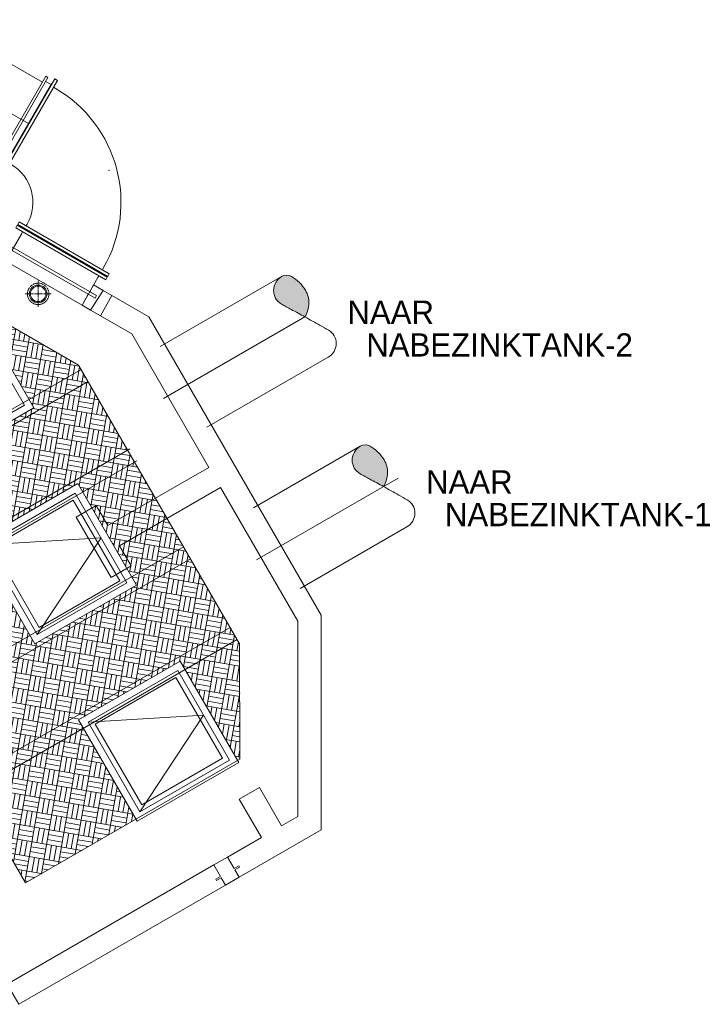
# Model space of a CAD drawing. Extents: x -89225 to 110569, y 13360 to 87647.
# Tile 418 of 478: x 66413 to 73791, y 74283 to 84858. Entities that reach past the tile are written whole.
import ezdxf

# ---------------------------------------------------------------- set-up
doc = ezdxf.new("R2010")
doc.units = 0
doc.linetypes.add('CENTER', pattern=[50.800000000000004, 31.75, -6.35, 6.35, -6.35])
doc.linetypes.add('HIDDEN2', pattern=[4.762499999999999, 3.175, -1.5875])
doc.layers.add('HIDDEN', color=7, linetype='Continuous', lineweight=9)
doc.styles.add('Iv-P 025', font='iv-font.shx', dxfattribs={"height": 2.5})
pattern_1 = [(260.1001031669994, (91796.80533569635, -137573.9782325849), (157.6175417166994, -27.50837223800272), []), (350.1001031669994, (91796.80533569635, -137573.9782325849), (27.50837223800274, 157.6175417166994), []), (260.1001031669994, (91849.34451633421, -137583.147690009), (130.1091694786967, -185.1259139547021), [160, -160]), (260.1001031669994, (91901.8836967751, -137592.3171473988), (130.1091694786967, -185.1259139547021), [160, -160]), (350.1001031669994, (91760.12750603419, -137784.1349549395), (185.1259139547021, 130.1091694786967), [160, -160]), (350.1001031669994, (91750.95804864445, -137836.6741353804), (185.1259139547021, 130.1091694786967), [160, -160])]

# ---------------------------------------------------------------- blocks, each defined once
blk = doc.blocks.new('_FMNW900(400)')
at = {"color": 0}
for p, q in [((133.75, 557.5), (133.7500000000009, -557.5)), ((166.2500000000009, 557.5), (133.75, 557.5)), ((166.2500000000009, 557.5), (166.2500000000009, -557.5)), ((362.4999999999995, -557.5), (362.4999999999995, 557.5)), ((362.4999999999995, 557.5), (394.9999999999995, 557.5)), ((395.0000000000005, -557.5), (394.9999999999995, 557.5)), ((0, 472.5000000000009), (0, -472.5)), ((0, 472.5000000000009), (342.5000000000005, 472.5)), ((342.5000000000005, 472.5), (362.5000000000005, 472.5)), ((400.0000000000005, -502), (400.0000000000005, 502)), ((0, -472.5), (342.5000000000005, -472.5)), ((342.5000000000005, -472.5), (362.5000000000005, -472.5)), ((166.2500000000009, -557.5), (133.7500000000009, -557.5)), ((362.4999999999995, -557.5), (395.0000000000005, -557.5))]:
    blk.add_line(p, q, dxfattribs=at)
for p in [(0, 0), (400.0000000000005, 0)]:
    blk.add_point(p, dxfattribs=at)
blk = doc.blocks.new('FNZ900')
for p, q in [((-557.5, 37.50000000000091), (557.5, 37.50000000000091)), ((-557.5, 37.50000000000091), (-557.5, 5)), ((-557.5, 5), (557.5, 5.000000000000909)), ((-502, 0), (502, 0)), ((-472.5000000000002, 57.5), (-472.5000000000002, 37.5)), ((472.4999999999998, 57.5), (472.4999999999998, 37.5)), ((557.5, 37.50000000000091), (557.5, 5.000000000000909))]:
    blk.add_line(p, q)
blk.add_point((0, 0))
blk = doc.blocks.new('_QNW900s')
for radius in [1415, 470]:
    blk.add_arc((942.5, -942.5), radius, 90, 180)
blk.add_point((0, 0))
at = {"rotation": 90}
blk.add_blockref('FNZ900', (1000, 0), dxfattribs=at)
blk.add_blockref('FNZ900', (0, -1000))
blk = doc.blocks.new('GVK-W900900')
at = {"color": 0}
for p, q in [((67.99999999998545, 534.5000000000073), (67.99999999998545, -534.5000000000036)), ((67.99999999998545, 534.5000000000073), (92.99999999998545, 534.5000000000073)), ((92.99999999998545, 534.5000000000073), (92.99999999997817, -534.5000000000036)), ((0, 485.5000000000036), (0, -485.5000000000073)), ((0, 485.5000000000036), (67.99999999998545, 485.5000000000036)), ((92.99999999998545, 462.0000000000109), (500, 462.0000000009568)), ((500, 462.0000000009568), (500, -461.9999999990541)), ((0, -485.5000000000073), (67.99999999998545, -485.5000000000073)), ((92.99999999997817, -461.9999999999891), (500, -461.9999999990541)), ((92.99999999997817, -534.5000000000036), (67.99999999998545, -534.5000000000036))]:
    blk.add_line(p, q, dxfattribs=at)
blk.add_point((0, 0), dxfattribs=at)
blk = doc.blocks.new('_ZUSTRPBA')
at = {"color": 8, "linetype": 'CENTER'}
for p, q in [((0, 140), (0, -140)), ((-140, 0), (140, 0))]:
    blk.add_line(p, q, dxfattribs=at)
at = {"color": 8, "linetype": 'HIDDEN2'}
blk.add_circle((0, 0), 115, dxfattribs=at)
at = {"color": 0}
for radius in [95, 83]:
    blk.add_circle((0, 0), radius, dxfattribs=at)
at = {"color": 0, "linetype": 'CENTER'}
blk.add_point((0, 0), dxfattribs=at)
blk = doc.blocks.new('A$Cb5128625')
h = blk.add_hatch(color=256)
h.dxf.hatch_style = 1
edge = h.paths.add_edge_path()
edge.add_arc((33755.82873771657, 12492.15573357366), 14624.11590489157, 60.99180341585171, 61.64847084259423)
edge.add_arc((44220.82886219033, 31885.96526589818), 7413.036265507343, 240.72614466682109, 241.6484708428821, ccw=False)
edge.add_arc((40677.30771993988, 25564.72788557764), 166.3415635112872, 179.6890589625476, 240.7261446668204, ccw=False)
edge.add_arc((40684.17508545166, 25564.69061639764), 173.2090301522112, 119.99999073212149, 179.6890589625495, ccw=False)
edge.add_arc((40650.56062926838, 25622.91258412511), 105.9800989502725, 60.31092250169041, 119.99999073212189, ccw=False)
edge.add_arc((40494.53361005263, 25349.24689219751), 420.9996882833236, 31.39308539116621, 60.3109225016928, ccw=False)
edge.add_arc((40635.85596563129, 25435.48701842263), 255.4419413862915, -1.2649147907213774, 31.39308539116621, ccw=False)
edge.add_arc((40595.89083941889, 25436.36946900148), 295.4168088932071, 328.4241534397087, 358.7350852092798, ccw=False)
h = blk.add_hatch()
h.set_pattern_fill('UP3W8M-S', color=256, scale=20, angle=260.1001031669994)
h.set_pattern_definition(pattern_1)
h.paths.add_polyline_path([(38419.56998932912, 24764.33416929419), (37346.54966637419, 25384.85601887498), (37324.03302928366, 25371.85597833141), (37939.7920487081, 24305.33450640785), (36848.60117432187, 23675.33254160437), (36232.84215489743, 24741.85401352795), (35046.38858512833, 24056.851877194), (36447.14905913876, 21630.67365580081), (37633.60273970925, 22315.67560022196), (37318.60208008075, 22861.27047835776), (38409.79295446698, 23491.27244316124), (38724.79371600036, 22945.67738852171), (39283.3795729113, 23268.17830396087)])
h = blk.add_hatch(color=256)
h.dxf.hatch_style = 1
edge = h.paths.add_edge_path()
edge.add_arc((34599.70659329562, 10669.96779534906), 14624.11590862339, 60.99180341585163, 61.64847084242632)
edge.add_arc((45064.7067186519, 30063.77732928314), 7413.036263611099, 240.72614466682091, 241.6484708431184, ccw=False)
edge.add_arc((41521.18557732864, 23742.5399506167), 166.3415635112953, 179.6890589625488, 240.7261446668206, ccw=False)
edge.add_arc((41528.05294284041, 23742.50268143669), 173.2090301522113, 119.99999073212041, 179.6890589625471, ccw=False)
edge.add_arc((41494.43848665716, 23800.72464916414), 105.9800989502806, 60.31092250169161, 119.9999907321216, ccw=False)
edge.add_arc((41338.41146744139, 23527.05895723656), 420.9996882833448, 31.39308539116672, 60.3109225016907, ccw=False)
edge.add_arc((41479.73382302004, 23613.29908346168), 255.4419413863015, -1.2649147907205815, 31.39308539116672, ccw=False)
edge.add_arc((41439.76869680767, 23614.18153404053), 295.416808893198, 328.42415343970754, 358.73508520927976, ccw=False)
h = blk.add_hatch()
h.set_pattern_fill('UP3W8M-S', color=256, scale=20, angle=260.1001031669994)
h.set_pattern_definition(pattern_1)
h.paths.add_polyline_path([(39283.3795729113, 23268.17830396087), (38724.79371600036, 22945.67738852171), (39039.79491927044, 22400.08156877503), (37948.60404488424, 21770.07960397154), (37633.60273970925, 22315.67560022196), (36447.14905913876, 21630.67365580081), (37847.8973222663, 19204.51658418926), (39034.35089203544, 19889.51872052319), (38418.60377498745, 20956.01957701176), (39509.79464937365, 21586.02154181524), (40125.54176642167, 20519.52068532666), (40148.07028633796, 20532.52758645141), (40147.18831824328, 21772.02389051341)])
for p, q in [((39295.05770901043, 24962.68816645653), (40597.57059463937, 25714.69405068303)), ((39328.54992526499, 24404.67468403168), (40847.57052459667, 25281.68130835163)), ((39795.05525266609, 24096.66134450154), (41097.57045455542, 24848.66856602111)), ((35609.64649782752, 23081.26432529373), (38445.87674672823, 24718.76943222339)), ((35684.6467317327, 22951.36064977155), (38520.87698063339, 24588.86575670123)), ((36131.29866978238, 22227.73986079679), (38967.52891868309, 23865.24496772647)), ((40295.05279632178, 23230.63452254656), (41441.44845202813, 23892.50611572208)), ((36206.29890368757, 22097.83618527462), (39042.52915258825, 23735.34129220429)), ((40328.54396354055, 22672.62043446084), (41847.57024443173, 23549.63033902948)), ((40795.05033997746, 22364.60770059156), (41941.44831194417, 23026.48063106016)), ((36709.64936838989, 21176.0113876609), (39545.87961729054, 22813.51649459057)), ((36784.64960229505, 21046.10771213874), (39620.87985119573, 22683.61281906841)), ((37209.65183023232, 20309.98532105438), (40045.88207913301, 21947.49042798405)), ((37284.65206413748, 20180.08164553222), (40120.88231303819, 21817.58675246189)), ((39869.81456937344, 19395.68393971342), (40017.0389017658, 19480.6839158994)), ((39994.81629352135, 19179.1745215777), (40142.04062591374, 19264.17449776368))]:
    blk.add_line(p, q)
blk.add_lwpolyline([(37880.36664869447, 27357.61159439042), (36892.12861179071, 27928.17009906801, 0.06554346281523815), (36747.78176527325, 27987.96039327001), (34932.69387663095, 28474.31026268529)], format="xyb")
at = {"flags": 128}
for points in [[(41097.57045455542, 24848.66856602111, 0.2632780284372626), (41184.01948806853, 24995.42984763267, 0.2736881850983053), (41102.63169932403, 25138.62439679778, 0.002128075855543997), (41010.10491785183, 25191.03909763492, 0.001216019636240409), (40847.57052459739, 25281.68130835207, 0.002865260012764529), (40700.52710809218, 25362.11807012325, -0.004024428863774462), (40595.96927926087, 25419.62938862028, -0.2728051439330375), (40510.96860594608, 25565.63060764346, -0.2664956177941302), (40597.57059463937, 25714.69405068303, -0.2664956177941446), (40703.05183773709, 25714.98024623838, -0.1268517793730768), (40853.90469815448, 25568.54841652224, -0.1434698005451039), (40891.23565952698, 25429.84810319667, -0.1330329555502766), (40847.57052459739, 25281.68130835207)], [(41941.44831194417, 23026.48063106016, 0.2632780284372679), (42027.89734545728, 23173.24191267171, 0.2736881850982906), (41946.50955671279, 23316.43646183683, 0.002128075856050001), (41853.98277524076, 23368.85116267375, 0.00121601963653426), (41691.44838198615, 23459.49337339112, 0.002865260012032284), (41544.40496548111, 23539.93013516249, -0.004024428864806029), (41439.84713664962, 23597.44145365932, -0.2728051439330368), (41354.84646333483, 23743.4426726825, -0.2664956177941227), (41441.44845202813, 23892.50611572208, -0.2664956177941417), (41546.92969512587, 23892.79231127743, -0.1268517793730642), (41697.78255554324, 23746.36048156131, -0.1434698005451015), (41735.11351691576, 23607.66016823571, -0.133032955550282), (41691.44838198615, 23459.49337339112)]]:
    blk.add_lwpolyline(points, format="xyb", dxfattribs=at)
for points in [[(38580.38218080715, 25625.07232985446), (38538.71545800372, 25552.90335046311), (38612.32764244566, 25510.40339397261), (38596.07765908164, 25482.25755874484), (38522.4654746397, 25524.75751523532), (38455.59048877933, 25408.92648385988), (38546.99264908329, 25356.15546601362), (38683.80289116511, 25565.31343789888), (38580.38218080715, 25625.07232985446)], [(38988.56831543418, 25100.31921093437), (39816.56194332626, 23666.18265953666), (38734.02794026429, 23041.18929293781), (38609.0267759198, 23257.69882062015), (38392.52070807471, 23132.69787608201), (38580.01896986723, 22807.93561405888), (38767.51847923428, 22483.17869112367), (38984.02574588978, 22608.17975047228), (38859.0271648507, 22824.68480371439), (39941.56134131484, 23449.67827042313), (40771.11565923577, 22012.82850610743), (40772.60290674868, 19916.90713329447), (40596.52155991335, 19815.24689010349), (40359.02475295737, 20226.60643003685), (40142.52081523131, 20101.60787000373), (40380.01744551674, 19690.24863607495), (40017.03902190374, 19480.68370781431), (40088.03929820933, 19357.70757596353), (40137.83576357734, 19386.45756790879), (40145.835761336, 19372.60116015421), (40096.03929596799, 19343.85116820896), (40142.04087356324, 19264.17406882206), (41022.70535292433, 19772.62233200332), (41021.06812519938, 22079.9051151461), (39171.62945247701, 25283.24904107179), (38777.3626164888, 25511.2524524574), (38652.36271290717, 25294.74597297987), (38988.56831543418, 25100.31921093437)], [(38988.56831543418, 25100.31921093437), (39816.56194332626, 23666.18265953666), (38734.02794026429, 23041.18929293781), (38609.0267759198, 23257.69882062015), (38392.52070807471, 23132.69787608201), (38580.01896986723, 22807.93561405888), (38767.51847923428, 22483.17869112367), (38984.02574588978, 22608.17975047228), (38859.0271648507, 22824.68480371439), (39941.56134131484, 23449.67827042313), (40771.11565923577, 22012.82850610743), (40772.60290674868, 19916.90713329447), (40596.52155991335, 19815.24689010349), (40359.02475295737, 20226.60643003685), (40142.52081523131, 20101.60787000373), (40380.01744551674, 19690.24863607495), (40017.03902190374, 19480.68370781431), (40088.03929820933, 19357.70757596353), (40137.83576357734, 19386.45756790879), (40145.835761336, 19372.60116015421), (40096.03929596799, 19343.85116820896), (40142.04087356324, 19264.17406882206), (41022.70535292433, 19772.62233200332), (41021.06812519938, 22079.9051151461), (39171.62945247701, 25283.24904107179), (38777.3626164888, 25511.2524524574), (38652.36271290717, 25294.74597297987), (38988.56831543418, 25100.31921093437)], [(38777.3626164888, 25511.2524524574), (38683.80289116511, 25565.31343789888), (38546.99264908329, 25356.15546601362), (38652.61130921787, 25295.17655500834), (38777.3626164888, 25511.2524524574)], [(39994.81629352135, 19179.1745215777), (39948.8149635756, 19258.85119202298), (39899.01849820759, 19230.10120007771), (39891.01850044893, 19243.9576078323), (39940.81496581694, 19272.70759977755), (39869.81456937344, 19395.68393971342), (37652.34108300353, 18115.42968254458), (37777.3404535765, 17898.92334091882), (39994.81629352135, 19179.1745215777)]]:
    blk.add_lwpolyline(points, close=True)
blk.add_lwpolyline([(40148.05840351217, 20532.52072587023), (37847.8973222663, 19204.51658418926), (35046.38858512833, 24056.851877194), (37346.54966637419, 25384.85601887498), (38419.56998932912, 24764.33416929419), (40147.18831824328, 21772.02389051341), (40148.07030588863, 20532.50011043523)])
for points in [[(36848.60117432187, 23675.33254160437), (37939.7920487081, 24305.33450640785), (37309.79008390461, 25396.52538079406), (36218.5992095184, 24766.52341599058), (36848.60117432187, 23675.33254160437)], [(37948.60404488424, 21770.07960397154), (39039.79491927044, 22400.08156877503), (38409.79295446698, 23491.27244316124), (37318.60208008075, 22861.27047835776), (37948.60404488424, 21770.07960397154)], [(37996.18702761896, 21947.66299214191), (38862.21153110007, 22447.66455150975), (38362.20997173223, 23313.68905499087), (37496.18546825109, 22813.68749562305), (37996.18702761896, 21947.66299214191)], [(37976.0557656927, 21872.53155868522), (38659.8420991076, 22908.17688901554), (37421.05403479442, 22833.81875754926)], [(38418.60377498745, 20956.01957701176), (39509.79464937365, 21586.02154181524), (40139.79661417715, 20494.83066742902), (39048.60573979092, 19864.82870262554), (38418.60377498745, 20956.01957701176)], [(38596.18716315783, 20908.43659427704), (39462.21166663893, 21408.43815364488), (39962.21322600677, 20542.41365016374), (39096.18872252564, 20042.4120907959), (38596.18716315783, 20908.43659427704)], [(38521.05572970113, 20928.56785620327), (39759.84379401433, 21002.92598766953), (39076.05746059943, 19967.2806573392)]]:
    blk.add_lwpolyline(points, dxfattribs=at)
for points in [[(36876.05289513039, 23777.78449631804), (37837.34009399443, 24332.78622721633), (37282.33836309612, 25294.07342608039), (36321.05116423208, 24739.07169518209)], [(37976.0557656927, 21872.53155868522), (38937.34296455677, 22427.53328958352), (38382.34123365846, 23388.82048844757), (37421.05403479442, 22833.81875754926)], [(38521.05572970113, 20928.56785620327), (39482.34292856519, 21483.56958710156), (40037.34465946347, 20522.28238823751), (39076.05746059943, 19967.2806573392)]]:
    blk.add_lwpolyline(points, close=True, dxfattribs=at)
for name, p, rotation in [('GVK-W900900', (37880.36664869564, 27357.61159439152), 150.0000431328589), ('_QNW900s', (38746.3924288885, 26857.61224635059), 240.0000431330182), ('_FMNW900(400)', (38046.39334163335, 25645.17615407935), 60.00004313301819), ('_ZUSTRPBA', (37985.12826508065, 25529.30260883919), 90)]:
    blk.add_blockref(name, p, dxfattribs=dict(rotation=rotation))
at = {"style": 'Iv-P 025'}
for s, p in [('NAAR', (41303.80973216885, 25206.90803025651)), ('NABEZINKTANK-2', (41506.18473216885, 24856.38424807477)), ('NAAR', (42147.68758955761, 23384.72009529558)), ('NABEZINKTANK-1', (42350.06258955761, 23034.19631311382))]:
    blk.add_text(s, height=250, dxfattribs=at).set_placement(p)

msp = doc.modelspace()

# ---------------------------------------------------------------- block references
at = {"layer": 'HIDDEN'}
msp.add_blockref('A$Cb5128625', (28625.87749087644, 56384.17545772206), dxfattribs=at)

doc.saveas('drawing.dxf')
